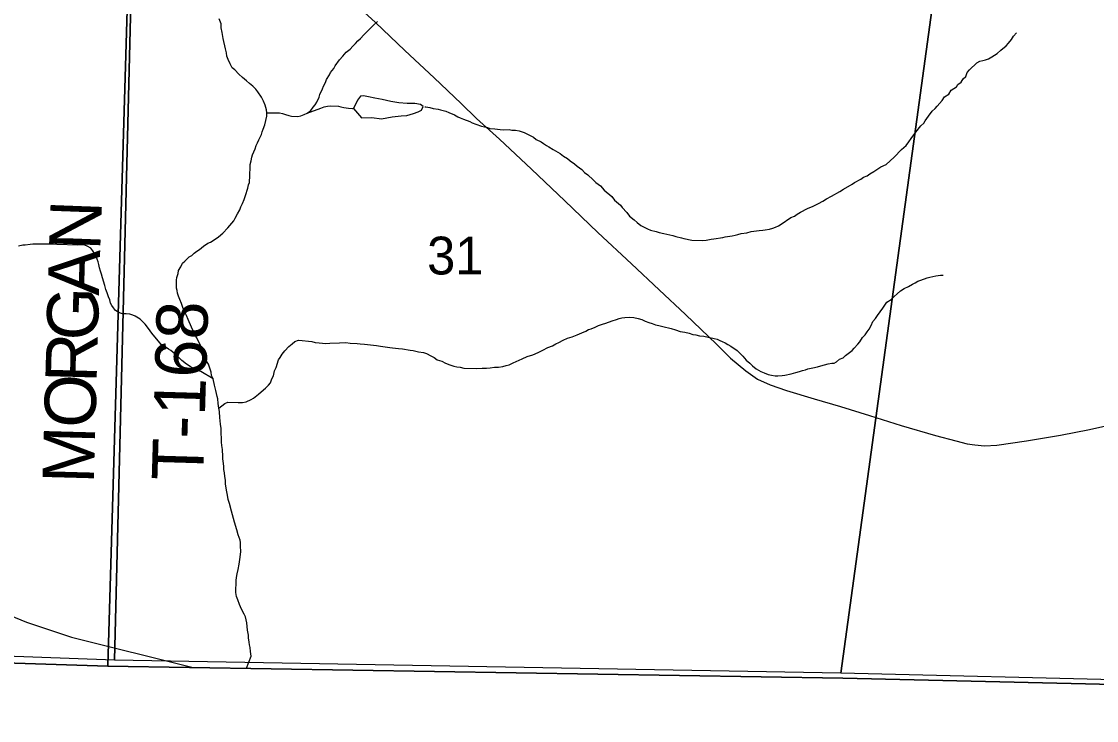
# Model space of a CAD drawing. Extents: x 1310247 to 1552180, y 377264 to 706493.
# Drawn here: x 1344576 to 1350859, y 482438 to 486525 of the extents above; entities that cross this region are included whole.
import ezdxf

# ---------------------------------------------------------------- set-up
doc = ezdxf.new("R2010")
doc.units = 0
for name, color, linetype in [('GM_X_Adjacent_County', 7, 'Continuous'), ('GM_X_County', 7, 'Continuous'), ('GM_X_Minor_River', 7, 'Continuous'), ('GM_X_Rail_Line', 7, 'Continuous'), ('GM_X_Section', 7, 'Continuous'), ('GM_X_Section_Text', 7, 'Continuous'), ('GM_X_State_Route', 7, 'Continuous'), ('GM_X_Township', 7, 'Continuous'), ('GM_X_Township_Road', 7, 'Continuous'), ('GM_X_Township_Road_Text', 7, 'Continuous'), ('GM_X_Township_ROW', 7, 'Continuous')]:
    doc.layers.add(name, color=color, linetype=linetype)

msp = doc.modelspace()

# ---------------------------------------------------------------- linework, layer by layer
at = {"layer": 'GM_X_Adjacent_County'}
msp.add_lwpolyline([(1335615.4, 483057.9), (1337392.4, 483001.2), (1341421.2, 482872.6), (1343385.6, 482810), (1345080.8, 482756.3), (1349376.6, 482686.8), (1357546.2, 482495.4), (1359971.6, 482438.4), (1361757.2, 482459.8), (1362476.5, 482468.4), (1363129.5, 483731.4), (1363500.1, 484234.6), (1365025, 484671.6), (1365533.9, 484942.2), (1365647.9, 484931.8), (1366607, 484844.3), (1367312.1, 484779.9), (1369137.5, 484590.3)], dxfattribs=at)
at = {"layer": 'GM_X_County'}
msp.add_lwpolyline([(1369137.5, 484590.3), (1367312.1, 484779.9), (1366607, 484844.3), (1365647.9, 484931.8), (1365533.9, 484942.2), (1365025, 484671.6), (1363500.1, 484234.6), (1363129.5, 483731.4), (1362476.5, 482468.4), (1361757.2, 482459.8), (1359971.6, 482438.4), (1357546.2, 482495.4), (1349376.6, 482686.8), (1345080.8, 482756.3), (1343385.6, 482810), (1341421.2, 482872.6), (1337392.4, 483001.2), (1335615.4, 483057.9)], dxfattribs=at)
at = {"layer": 'GM_X_Minor_River'}
for points in [[(1345616, 485192.6), (1345640.6, 485211.9), (1345665.2, 485229.2), (1345681.4, 485234.7), (1345708, 485252), (1345728.5, 485265.4), (1345753.2, 485286.8), (1345782.1, 485318), (1345794.6, 485331.7), (1345805, 485345.4), (1345817.5, 485359.1), (1345825.9, 485374.9), (1345838.7, 485400.5), (1345851.4, 485424.2), (1345858, 485442.1), (1345868.6, 485461.8), (1345877.2, 485483.6), (1345886, 485507.5), (1345899.3, 485551.2), (1345903.8, 485569.1), (1345908.2, 485583), (1345908.6, 485597.1), (1345911, 485611), (1345913.3, 485689.2), (1345917.9, 485711.1), (1345922.5, 485731), (1345926.9, 485745), (1345942, 485780.6), (1345948.6, 485800.5), (1345955.1, 485816.3), (1345963.6, 485834.1), (1345978.5, 485863.8), (1345983, 485879.7), (1345989.5, 485895.5), (1345998.2, 485921.4), (1346009.7, 485971.2), (1346010.3, 485991.2), (1346008.8, 486009.3), (1345999.5, 486035.7), (1345990.2, 486060), (1345978.8, 486082.4), (1345957.6, 486113.1), (1345946, 486129.5), (1345928.5, 486146.1), (1345908.9, 486162.7), (1345891.2, 486177.3), (1345867.7, 486198.1), (1345846.2, 486216.8), (1345822.8, 486241.5), (1345807.1, 486254), (1345795.7, 486276.5), (1345784.5, 486302.9), (1345777, 486323.1), (1345773.5, 486341.3), (1345768.2, 486365.5), (1345753.9, 486426.1), (1345748.9, 486460.4), (1345743.6, 486488.6), (1345742.3, 486510.7), (1345731.1, 486541.2)], [(1346010.3, 485991.2), (1346084.5, 485991), (1346102.5, 485986.5), (1346118.4, 485982), (1346138.3, 485975.4), (1346154.2, 485970.9), (1346190.3, 485969.8), (1346208.5, 485973.3), (1346228.7, 485980.7), (1346245, 485988.2), (1346267.6, 486005.6), (1346280.1, 486023.3), (1346292.6, 486037), (1346303.1, 486052.7), (1346316, 486082.4), (1346320.4, 486098.3), (1346335.5, 486132), (1346341.9, 486147.8), (1346352.5, 486167.6), (1346359.1, 486185.4), (1346375.9, 486213), (1346382.3, 486226.8), (1346401.1, 486250.4), (1346409.6, 486266.1), (1346434.7, 486301.5), (1346453.4, 486323), (1346474.1, 486346.5), (1346496.7, 486363.8), (1346513.3, 486381.4), (1346527.7, 486397), (1346542.2, 486412.6), (1346556.7, 486426.2), (1346577.4, 486447.7), (1346596, 486467.2), (1346618.7, 486488.6), (1346631.1, 486502.3), (1346655.9, 486525.6)], [(1348856.3, 485298.5), (1348886.5, 485303.6), (1348908.6, 485304.9), (1348922.7, 485306.5), (1348947, 485311.8), (1348967.2, 485317.2), (1348983.4, 485322.8), (1348999.7, 485330.3), (1349016, 485339.8), (1349073.3, 485378.3), (1349093.7, 485387.7), (1349110.1, 485399.2), (1349128.5, 485410.7), (1349169.2, 485431.6), (1349203.7, 485444.6), (1349234.3, 485461.7), (1349258.8, 485475), (1349281.2, 485488.4), (1349309.8, 485503.6), (1349358.7, 485530.2), (1349381.2, 485545.6), (1349430.2, 485574.2), (1349444.5, 485583.8), (1349481.2, 485602.8), (1349497.6, 485614.3), (1349517.9, 485621.8), (1349534.3, 485635.3), (1349556.8, 485648.7), (1349597.7, 485675.5), (1349630.2, 485688.6), (1349675.6, 485731.4), (1349719, 485776.2), (1349745.8, 485799.5), (1349762.5, 485821.1), (1349775.1, 485840.8), (1349802.3, 485878.1), (1349831.4, 485915.3), (1349849.9, 485930.8), (1349858.4, 485944.6), (1349877.2, 485972.1), (1349898.1, 486001.6), (1349916.7, 486017.1), (1349927.1, 486030.8), (1349956.1, 486064), (1349970.8, 486083.6), (1349995.3, 486101), (1350010, 486122.6), (1350040.7, 486143.8), (1350049.2, 486157.5), (1350067.6, 486171), (1350080.2, 486190.7), (1350094.7, 486204.3), (1350103.3, 486226.1), (1350115.8, 486241.8), (1350159.1, 486282.6), (1350177.5, 486292.1), (1350193.7, 486297.7), (1350209.8, 486301.2), (1350228.1, 486306.7), (1350246.5, 486318.1), (1350279.1, 486337.2), (1350299.8, 486356.7), (1350330.6, 486381.8), (1350345.1, 486397.5), (1350361.8, 486419), (1350374.4, 486438.7), (1350391, 486458.3)], [(1346516.1, 486016.2), (1346562.7, 485961.4), (1346622.9, 485963.7), (1346680.9, 485956), (1346743.4, 485968.2), (1346795.7, 485972.7), (1346827.9, 485975.8), (1346866.4, 485986.7), (1346894.7, 485995.9), (1346913.1, 486007.4), (1346923.7, 486027.2), (1346908.1, 486039.7), (1346874.1, 486044.7), (1346830, 486046), (1346781.9, 486049.4), (1346734, 486056.8), (1346684.2, 486068.3), (1346640.3, 486077.7), (1346604.4, 486084.7), (1346574.4, 486089.6), (1346558.3, 486088.1)], [(1346558.3, 486088.1), (1346539.6, 486064.5), (1346516.1, 486016.2)], [(1346245, 485988.2), (1346326.2, 486017.9), (1346344.4, 486025.4), (1346364.7, 486030.8), (1346380.8, 486032.3), (1346428.9, 486030.9), (1346442.8, 486026.4), (1346460.7, 486021.9), (1346486.7, 486019.1), (1346510.7, 486016.4), (1346516.1, 486016.2)], [(1346933.7, 486025.8), (1346938.5, 486025.7), (1346962.5, 486023), (1346982.4, 486016.4), (1347010.4, 486011.5), (1347024.3, 486009.1), (1347056.2, 486000.1), (1347074.1, 485993.6), (1347107.7, 485978.5), (1347125.5, 485968), (1347139.4, 485961.5), (1347159.3, 485954.9), (1347196.9, 485939.8), (1347210.8, 485933.3), (1347230.6, 485924.7), (1347264.4, 485913.7), (1347300.3, 485904.6), (1347314.2, 485900.1), (1347342.2, 485897.3), (1347374.3, 485894.3), (1347394.3, 485891.7), (1347426.4, 485892.8), (1347442.4, 485890.3), (1347462.4, 485889.7), (1347484.4, 485885), (1347514.2, 485876.1), (1347549.9, 485859), (1347567.6, 485848.5), (1347583.3, 485836), (1347613, 485821), (1347626.8, 485812.6), (1347644.5, 485800), (1347658.3, 485791.6), (1347684, 485776.8), (1347723.4, 485753.5), (1347743, 485736.9), (1347766.7, 485724.2), (1347782.4, 485709.6), (1347808, 485692.8), (1347823.6, 485678.3), (1347851.2, 485659.5), (1347866.7, 485642.9), (1347886.4, 485628.3), (1347917.7, 485599.3), (1347933.2, 485582.8), (1347960.8, 485563.9), (1347982.2, 485539.2), (1348027.2, 485501.8), (1348042.7, 485481.2), (1348076, 485452.1), (1348087.6, 485437.8), (1348114.9, 485408.9), (1348130.3, 485386.3), (1348157.8, 485365.5), (1348173.4, 485349), (1348195, 485332.2), (1348234.5, 485313), (1348252.4, 485304.5), (1348286.3, 485297.4), (1348302.1, 485290.9), (1348330.1, 485286.1), (1348348, 485281.5), (1348381.9, 485274.5), (1348399.8, 485268), (1348433.7, 485260.9), (1348447.7, 485256.5), (1348493.5, 485247.1), (1348557.7, 485245.2), (1348577.8, 485246.6), (1348606.1, 485251.8), (1348622.2, 485255.3), (1348674.6, 485261.8), (1348688.7, 485265.4), (1348729.1, 485272.2), (1348747.2, 485275.7), (1348763.4, 485279.2), (1348781.6, 485284.7), (1348815.9, 485289.6), (1348840.2, 485297), (1348856.3, 485298.5)], [(1345696.5, 484435.9), (1345623.5, 484478.2), (1345609.6, 484484.6), (1345589.8, 484493.2), (1345575.9, 484499.7), (1345562.1, 484508.1), (1345540.4, 484520.8), (1345513, 484543.7), (1345499.3, 484556.1), (1345485.7, 484570.6), (1345448.4, 484601.8), (1345434.6, 484610.2), (1345414.9, 484622.8), (1345393.3, 484637.5), (1345377.7, 484656), (1345356.4, 484680.8), (1345337, 484703.4), (1345317.7, 484730), (1345298.3, 484754.7), (1345269.1, 484785.7), (1345241.5, 484802.5), (1345227.6, 484809), (1345209.7, 484813.5), (1345187.7, 484816.2), (1345165.6, 484816.8), (1345149.7, 484821.3), (1345126, 484836.1), (1345114.4, 484850.5), (1345104.8, 484864.8), (1345097.2, 484879.1), (1345091.7, 484897.3), (1345084.2, 484915.5), (1345076.8, 484937.8), (1345069.3, 484958.1), (1345064, 484982.3), (1345049.2, 485026.9), (1345043.8, 485047.1), (1345038.3, 485065.4), (1345032.9, 485085.6), (1345027.4, 485103.8), (1345023.8, 485120), (1345018.3, 485136.2), (1345012.7, 485152.4), (1344993.6, 485185.1), (1344982, 485199.5), (1344960.3, 485212.1), (1344946.3, 485216.6), (1344922.3, 485219.3), (1344906.2, 485217.8), (1344781.9, 485221.5), (1344763.9, 485224), (1344701.7, 485223.9), (1344683.6, 485222.4), (1344641.5, 485223.6), (1344627.4, 485222.1), (1344597.1, 485217), (1344583.1, 485217.4), (1344558.9, 485212.1)], [(1345892, 482744.2), (1345918.7, 482814.4), (1345915.5, 482842.6), (1345912.1, 482864.8), (1345908.5, 482880.9), (1345907, 482897), (1345903.7, 482921.2), (1345902.1, 482937.3), (1345897, 482967.5), (1345892.2, 483009.8), (1345885.1, 483044.1), (1345877.6, 483060.4), (1345862.4, 483088.9), (1345851.1, 483117.3), (1345839.9, 483143.7), (1345832.4, 483164), (1345829, 483186.2), (1345831.1, 483256.3), (1345833.6, 483274.3), (1345836.2, 483296.3), (1345843, 483322.2), (1345847.9, 483352.1), (1345852.7, 483380.1), (1345858, 483424), (1345857, 483460.2), (1345855.5, 483478.3), (1345853.9, 483492.4), (1345842.8, 483524.8), (1345835.6, 483553.1), (1345820.8, 483597.7), (1345815.5, 483619.9), (1345802.6, 483662.4), (1345791.9, 483706.9), (1345784.6, 483731.2), (1345779.2, 483755.4), (1345775.8, 483775.5), (1345769.1, 483819.9), (1345767.8, 483844), (1345764.3, 483864.1), (1345762.9, 483886.3), (1345759.5, 483906.4), (1345758, 483922.5), (1345756.5, 483940.6), (1345753.3, 483968.8), (1345753.7, 483982.8), (1345750.8, 484023), (1345747.5, 484045.2), (1345746, 484065.3), (1345744.5, 484081.4), (1345744.9, 484095.4), (1345743.3, 484109.5), (1345743.8, 484125.5), (1345742.4, 484147.7), (1345739, 484169.8), (1345737.6, 484191.9), (1345736.1, 484208), (1345733.1, 484244.2), (1345729.7, 484264.4), (1345726.5, 484292.6), (1345723.2, 484318.7), (1345719.6, 484332.9), (1345712.6, 484367.2), (1345703.5, 484399.6), (1345696.5, 484435.9), (1345687.1, 484456.2), (1345685.6, 484474.3), (1345668.9, 484521), (1345657.4, 484539.4), (1345657.8, 484553.4), (1345644.6, 484583.9), (1345635.1, 484602.2), (1345627.6, 484620.5), (1345620, 484636.8), (1345610.5, 484655.1), (1345601.1, 484675.5), (1345589.6, 484695.9), (1345580.2, 484716.2), (1345568.8, 484738.6), (1345550, 484783.3), (1345540.6, 484805.6), (1345529.3, 484830), (1345519.9, 484852.4), (1345510.5, 484876.8), (1345501.1, 484899.1), (1345493.7, 484919.4), (1345488.2, 484937.6), (1345486.6, 484951.7), (1345483, 484965.8), (1345481.7, 484992), (1345482.3, 485012), (1345484.8, 485028), (1345491.5, 485051.8), (1345494, 485069.8), (1345506.7, 485091.5), (1345517.3, 485111.2), (1345531.7, 485122.9), (1345556.5, 485148.2), (1345570.8, 485157.8), (1345585.3, 485171.4), (1345601.6, 485183), (1345616, 485192.6)], [(1348201.2, 484782.4), (1348221, 484773.8), (1348242.8, 484765.1), (1348262.7, 484758.5), (1348280.6, 484752), (1348300.5, 484747.4), (1348324.4, 484742.6), (1348372.2, 484729.2), (1348398.1, 484722.4), (1348426, 484713.5), (1348453.9, 484708.7), (1348477.8, 484702), (1348499.7, 484695.3), (1348517.7, 484692.8), (1348539.6, 484688.1), (1348563.6, 484685.3), (1348623.4, 484671.5), (1348641.4, 484667), (1348657.2, 484660.5), (1348671.1, 484654.1), (1348688.9, 484645.5), (1348704.7, 484637), (1348722.5, 484626.5), (1348757.9, 484601.3), (1348773.5, 484586.8), (1348791.1, 484568.2), (1348810.5, 484545.6), (1348832, 484526.9), (1348847.6, 484512.4), (1348869.2, 484493.7), (1348896.9, 484478.8), (1348916.7, 484470.2), (1348940.5, 484461.5), (1348960.4, 484456.9), (1348980.4, 484454.3), (1348996.5, 484453.8), (1349022.6, 484455), (1349036.7, 484456.6), (1349075.1, 484465.5), (1349101.4, 484472.7), (1349123.6, 484478.1), (1349139.9, 484485.6), (1349158.1, 484489.1), (1349172.3, 484494.7), (1349200.5, 484499.9), (1349228.8, 484507), (1349247, 484512.5), (1349291.5, 484523.2), (1349311.7, 484526.6), (1349325.8, 484528.2), (1349340, 484535.8), (1349356.5, 484551.4), (1349378.8, 484558.7), (1349391.3, 484572.4), (1349430.2, 484601.3), (1349442.7, 484615), (1349463.4, 484638.5), (1349475.8, 484652.1), (1349490.6, 484677.8), (1349507.1, 484693.3), (1349517.7, 484711.1), (1349530.2, 484726.7), (1349542.8, 484748.4), (1349551.5, 484770.2), (1349568.1, 484787.8), (1349578.6, 484805.5), (1349595.3, 484827.1), (1349610, 484848.7), (1349633.1, 484884.1), (1349659.6, 484899.4), (1349676.2, 484917), (1349694.7, 484932.5), (1349713.2, 484950), (1349735.7, 484963.3), (1349760.2, 484976.6), (1349782.6, 484990), (1349798.9, 484997.5), (1349815.2, 485007.1), (1349831.5, 485012.6), (1349870, 485025.5), (1349884.2, 485031.1), (1349920.5, 485038), (1349946.7, 485041.3), (1349962.8, 485042.8)], [(1345729.7, 484264.4), (1345764.6, 484291.4), (1345782.9, 484298.9), (1345843, 484297.1), (1345867.2, 484298.4), (1345889.3, 484301.8), (1345917.8, 484314.9), (1345932.1, 484322.5), (1345960.8, 484345.8), (1345977.3, 484359.3), (1346002, 484380.6), (1346020.5, 484398.1), (1346031, 484411.9), (1346039.7, 484435.7), (1346048.2, 484453.5), (1346055.1, 484483.4), (1346063.7, 484501.2), (1346079, 484546.8), (1346087.5, 484560.6), (1346100.1, 484580.3), (1346114.7, 484600), (1346139.5, 484625.3), (1346158, 484640.8), (1346174.4, 484654.3), (1346194.7, 484661.8), (1346216.7, 484659.1), (1346252.8, 484656), (1346272.8, 484653.4), (1346292.7, 484648.8), (1346316.7, 484646.1), (1346354.7, 484642.9), (1346378.9, 484644.2), (1346435.1, 484646.5), (1346471.3, 484647.5), (1346497.3, 484644.7), (1346537.3, 484641.5), (1346555.4, 484641), (1346581.4, 484638.2), (1346597.4, 484635.7), (1346651.4, 484630.1), (1346673.4, 484627.4), (1346687.4, 484625), (1346729.4, 484619.7), (1346745.4, 484617.2), (1346779.4, 484614.2), (1346803.4, 484611.5), (1346847.3, 484604.2), (1346865.3, 484601.6), (1346897.2, 484594.6), (1346925.2, 484589.8), (1346943.1, 484583.2), (1346968.8, 484570.5), (1346988.6, 484559.8), (1347006.3, 484547.3), (1347032.1, 484538.5), (1347053.9, 484527.8), (1347079.6, 484517), (1347103.5, 484510.3), (1347119.5, 484505.8), (1347139.4, 484503.2), (1347161.4, 484498.5), (1347237.6, 484496.2), (1347267.7, 484497.3), (1347293.8, 484498.6), (1347316, 484499.9), (1347340.1, 484503.2), (1347364.3, 484504.5), (1347388.4, 484507.8), (1347408.7, 484513.2), (1347426.9, 484518.7), (1347449.3, 484530), (1347502.1, 484552.5), (1347530.6, 484565.7), (1347565, 484576.7), (1347595.5, 484589.9), (1347624, 484603.1), (1347652.5, 484618.2), (1347679, 484629.5), (1347699.3, 484640.9), (1347715.6, 484648.5), (1347742.1, 484661.7), (1347766.5, 484673), (1347794.9, 484682.2), (1347823.3, 484693.4), (1347851.7, 484704.6), (1347874.1, 484714), (1347890.4, 484723.5), (1347904.6, 484729.1), (1347929, 484738.4), (1347949.3, 484747.8), (1347971.6, 484755.2), (1347991.8, 484760.6), (1348028.4, 484775.5), (1348052.7, 484782.8), (1348068.9, 484788.4), (1348085, 484791.9), (1348103.2, 484795.4), (1348131.3, 484796.5), (1348155.3, 484793.8), (1348179.3, 484789.1), (1348201.2, 484782.4)]]:
    msp.add_lwpolyline(points, dxfattribs=at)
at = {"layer": 'GM_X_Rail_Line'}
msp.add_lwpolyline([(1341745.7, 488221.3), (1341849.5, 488020.6), (1341899.4, 487920.7), (1341983.9, 487721.9), (1342299.8, 486988.3), (1342756.9, 485951.2), (1342876, 485686.2), (1343737.1, 483771.9), (1343787.4, 483687), (1343833.4, 483610.6), (1343885, 483532.8), (1343948, 483452.1), (1344003.9, 483389.9), (1344128.4, 483273.1), (1344251.5, 483181.9), (1344394.3, 483098.2), (1344604.8, 483014.3), (1344868.1, 482926.1), (1345579.3, 482748.4)], dxfattribs=at)
at = {"layer": 'GM_X_Section'}
for points in [[(1345250.2, 488075.6), (1345239.9, 487653.8), (1345120, 482792), (1339866, 482985), (1340031.4, 488240.2)], [(1354807.6, 487831.8), (1354642.3, 482585.6), (1349365, 482714.8), (1350054.8, 487743.1)], [(1350054.8, 487743.1), (1349365, 482714.8), (1345120, 482792), (1345239.9, 487653.8)]]:
    msp.add_lwpolyline(points, close=True, dxfattribs=at)
at = {"layer": 'GM_X_State_Route'}
msp.add_lwpolyline([(1346450, 486698.7), (1346644.5, 486520), (1346817.3, 486356.3), (1346987.9, 486194.9), (1347145.6, 486044.8), (1347235.5, 485958.7), (1347369.9, 485836.8), (1347557.3, 485661.3), (1347750.7, 485476.6), (1347945.2, 485291.8), (1348141.9, 485107.6), (1348302.7, 484955.4), (1348457.1, 484812.4), (1348638.1, 484639.5), (1348720.4, 484556.7), (1348809.8, 484483.5), (1348877, 484433.7), (1348950.7, 484401.7), (1349047.1, 484368.1), (1349208, 484318.8), (1349362.4, 484273.3), (1349532, 484220.8), (1349717.8, 484162.8), (1349918.8, 484104.8), (1350036.9, 484073.4), (1350103, 484055.6), (1350148.5, 484049.1), (1350204.8, 484044.2), (1350276.9, 484048.5), (1350450.2, 484074), (1350648, 484107), (1350817, 484139.5), (1350913.4, 484161.7)], dxfattribs=at)
at = {"layer": 'GM_X_Township'}
for points in [[(1345401.6, 495914.5), (1345378.7, 495124), (1345377.9, 494889.2), (1345336, 493029), (1345335.6, 492669.6), (1345316, 491503.6), (1345319.9, 491149), (1345284.9, 490428.2), (1345283.4, 490354.8), (1345265.5, 489474.9), (1345248.7, 488680.9), (1345231, 487841.4), (1345158.6, 485409.4), (1345080.8, 482756.3), (1343385.6, 482810), (1341421.2, 482872.6), (1337392.4, 483001.2), (1335615.4, 483057.9)], [(1357546.2, 482495.4), (1349376.6, 482686.8), (1345080.8, 482756.3), (1345158.6, 485409.4), (1345231, 487841.4), (1345248.7, 488680.9), (1345265.5, 489474.9), (1345283.4, 490354.8), (1345284.9, 490428.2), (1345319.9, 491149), (1345316, 491503.6), (1345335.6, 492669.6), (1345336, 493029), (1345377.9, 494889.2), (1345378.7, 495124), (1345401.6, 495914.5)]]:
    msp.add_lwpolyline(points, dxfattribs=at)
at = {"layer": 'GM_X_Township_Road'}
msp.add_lwpolyline([(1345080.8, 482756.3), (1345158.6, 485409.4), (1345231, 487841.4)], dxfattribs=at)
at = {"layer": 'GM_X_Township_ROW'}
msp.add_lwpolyline([(1337392.4, 483001.2), (1341421.2, 482872.6), (1343385.6, 482810), (1345080.8, 482756.3)], dxfattribs=at)

# ---------------------------------------------------------------- texts
at = {"layer": 'GM_X_Section_Text'}
msp.add_text('31', height=221, rotation=0.00001, dxfattribs=at).set_placement((1346946.9, 485046.1))
at = {"layer": 'GM_X_Township_Road_Text'}
for s, rotation, p in [('N', 87.83569, (1345036.1, 485184.1)), ('A', 88.41335, (1345028.9, 484921)), ('G', 88.41752, (1345021.6, 484657.1)), ('T-168', 88.31543, (1345637, 483838)), ('R', 88.41715, (1345014.8, 484410.8)), ('O', 88.4179, (1345007.5, 484146.9)), ('M', 88.41816, (1344998.5, 483821.4))]:
    msp.add_text(s, height=300, rotation=rotation, dxfattribs=at).set_placement(p)

doc.saveas('drawing.dxf')
